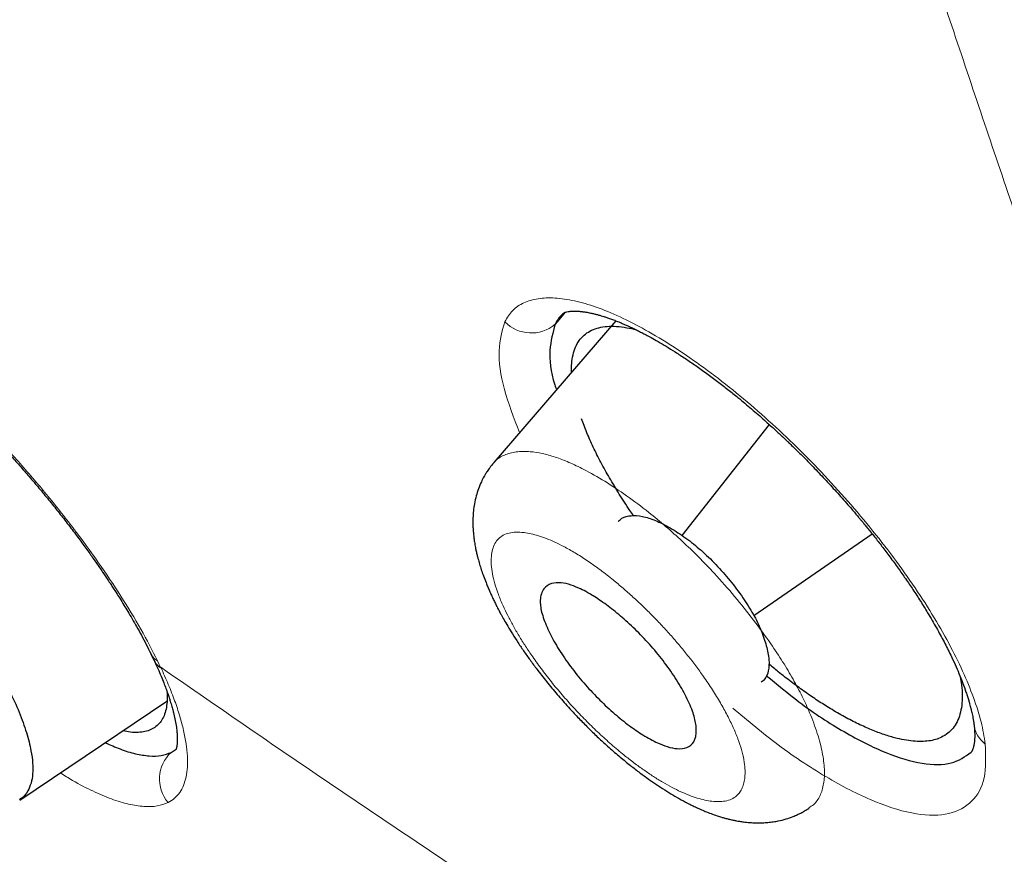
# Model space of a CAD drawing. Header units: millimetres. Extents: x 8 to 428, y 12 to 633.
# Tile 81 of 656: x 366 to 374, y 150 to 157. Entities that reach past the tile are written whole.
import ezdxf

# ---------------------------------------------------------------- set-up
doc = ezdxf.new("R2010")
doc.units = ezdxf.units.MM

msp = doc.modelspace()

# ---------------------------------------------------------------- linework, layer by layer
at = {"color": 7, "linetype": 'Continuous', "lineweight": 30}
for p, q in [((370.5642, 154.6752), (370.4839, 154.5771)), ((370.5567, 154.6636), (370.4839, 154.5771)), ((370.9905, 154.6059), (369.9718, 153.4243)), ((372.2672, 153.7426), (371.539, 152.8167)), ((372.139, 152.1493), (373.1248, 152.8303)), ((367.1166, 151.8301), (367.1415, 151.7769)), ((366.0242, 150.6113), (367.2501, 151.4349)), ((367.2847, 151.0084), (367.3256, 151.0358))]:
    msp.add_line(p, q, dxfattribs=at)
at = {"color": 8, "linetype": 'Continuous', "lineweight": 0}
for p, q in [((367.1723, 151.7717), (367.1973, 151.7172)), ((367.2847, 151.0084), (367.3225, 151.0334))]:
    msp.add_line(p, q, dxfattribs=at)
for centre, radius, start, end in [((370.2856, 154.811), 0.3066, 223.91703, 310.28871), ((374.2055, 151.2667), 0.2336, 187.99391, 233.93245), ((367.4883, 150.7865), 0.3011, 132.53784, 220.66314)]:
    msp.add_arc(centre, radius, start, end, dxfattribs=at)
at = {"color": 7, "linetype": 'Continuous', "lineweight": 30}
for points, knots in [([(417.6766, 128.7948), (417.7806, 129.4811), (417.9876, 130.8469), (417.9966, 133.1271), (417.8554, 135.5008), (417.5761, 137.9598), (417.1567, 140.7382), (416.5718, 143.8502), (415.8134, 147.2951), (414.8705, 151.2028), (413.7487, 155.5681), (412.5272, 160.3679), (411.2402, 165.2199), (409.8014, 170.1842), (408.4069, 174.4418), (407.1285, 177.944), (406.0527, 180.6406), (404.8278, 183.4145), (403.4127, 186.2721), (401.8581, 189.0438), (400.1715, 191.6963), (398.3909, 194.1861), (396.428, 196.609), (394.3524, 198.9161), (392.2226, 201.0994), (389.7096, 203.5054), (386.8115, 206.0842), (383.5396, 208.7827), (380.2767, 211.3065), (377.031, 213.6727), (373.8111, 215.871), (370.6295, 217.9002), (367.4941, 219.78), (364.3962, 221.5689), (361.3096, 223.3457), (358.2319, 225.0507), (355.1791, 226.6265), (352.1771, 228.0234), (349.2495, 229.2215), (346.4081, 230.2219), (343.6678, 230.99), (341.3537, 231.4221), (339.4535, 231.565), (337.932, 231.4903), (336.5582, 231.1733), (335.3954, 230.5551), (334.4969, 229.6107), (333.8146, 228.3247), (333.3637, 226.7673), (333.2488, 225.5146), (333.1942, 224.9183)], [0, 0, 0, 0, 0.019898, 0.0396, 0.059165, 0.078622, 0.098013, 0.123341, 0.148581, 0.173731, 0.20787, 0.241963, 0.276212, 0.310625, 0.34521, 0.362609, 0.380135, 0.397811, 0.415673, 0.433756, 0.448997, 0.464412, 0.479837, 0.495071, 0.510122, 0.52503, 0.54719, 0.569189, 0.591089, 0.61295, 0.634797, 0.656567, 0.678195, 0.699628, 0.72106, 0.742688, 0.76446, 0.786303, 0.808169, 0.830066, 0.852064, 0.874225, 0.889133, 0.904185, 0.919416, 0.934846, 0.950253, 0.965505, 0.983583, 1, 1, 1, 1]), ([(415.4672, 128.7554), (415.5524, 129.304), (415.7228, 130.4002), (415.7717, 132.2072), (415.7093, 134.0952), (415.5413, 136.0586), (415.2909, 138.0772), (414.9112, 140.5354), (414.3594, 143.4585), (413.6071, 146.8606), (412.73, 150.4732), (411.7455, 154.2814), (410.7117, 158.2604), (409.6492, 162.2604), (408.5083, 166.313), (407.2427, 170.4418), (406.0457, 173.9607), (404.9795, 176.8321), (404.1089, 179.0194), (403.1515, 181.244), (402.0894, 183.5081), (400.9022, 185.8099), (399.682, 187.948), (398.4537, 189.9009), (397.2555, 191.6557), (395.9597, 193.3898), (394.4233, 195.2724), (392.6374, 197.2709), (390.6181, 199.3571), (388.4166, 201.4825), (386.0438, 203.6311), (383.509, 205.7868), (380.9644, 207.8325), (378.4202, 209.7779), (375.6719, 211.7809), (372.7287, 213.8002), (369.6036, 215.8028), (366.5074, 217.6657), (363.4341, 219.4428), (360.371, 221.2033), (357.3289, 222.8822), (354.3265, 224.4234), (351.5786, 225.692), (349.0874, 226.7151), (346.8438, 227.5332), (344.6653, 228.2114), (342.5652, 228.7298), (340.677, 229.0435), (339.0084, 229.1529), (337.5617, 229.0677), (336.3756, 228.7839), (335.4444, 228.3266), (334.7406, 227.7452), (334.1711, 227.0114), (333.6788, 226.0508), (333.3016, 224.8355), (333.0648, 223.3559), (332.9739, 221.7573), (333.0016, 220.0693), (333.1257, 218.3131), (333.3929, 215.9028), (333.8777, 212.7951), (334.6419, 208.9558), (335.5382, 205.0443), (336.5191, 201.0914), (337.5317, 197.1245), (338.5097, 193.3649), (339.4975, 189.7791), (340.5098, 186.361), (341.6309, 182.8841), (342.7286, 179.7783), (343.7654, 177.0671), (344.702, 174.7689), (345.7261, 172.4339), (346.8399, 170.0621), (347.6832, 168.4496), (348.1051, 167.6428)], [0, 0, 0, 0, 0.011709, 0.0234, 0.035079, 0.046745, 0.058401, 0.070053, 0.08835, 0.106637, 0.124908, 0.145647, 0.166375, 0.187119, 0.207887, 0.228673, 0.249479, 0.259892, 0.270315, 0.28075, 0.291198, 0.301658, 0.31213, 0.319994, 0.327864, 0.335737, 0.343609, 0.354092, 0.364563, 0.37502, 0.38755, 0.400066, 0.41258, 0.425091, 0.437599, 0.45323, 0.468841, 0.484431, 0.499999, 0.515569, 0.531166, 0.546782, 0.562408, 0.574915, 0.587424, 0.599934, 0.612454, 0.624987, 0.635443, 0.645912, 0.656393, 0.664263, 0.672136, 0.680006, 0.687871, 0.698343, 0.708803, 0.71925, 0.729685, 0.740108, 0.750521, 0.771326, 0.792113, 0.81288, 0.833624, 0.854353, 0.875091, 0.892532, 0.909986, 0.927451, 0.944927, 0.955919, 0.966921, 0.977933, 0.988958, 1, 1, 1, 1]), ([(363.503, 218.8847), (363.5837, 218.8382), (363.7422, 218.7468), (363.9754, 218.6121), (364.1995, 218.4826), (364.4144, 218.3583), (364.6202, 218.2391), (364.8134, 218.1271), (364.9942, 218.022), (365.1631, 217.9238), (365.3238, 217.8302), (365.4764, 217.7413), (365.6209, 217.657), (365.7572, 217.5773), (365.8853, 217.5023), (366.0053, 217.432), (366.1171, 217.3664), (366.2539, 217.286), (366.419, 217.1889), (366.6844, 217.0324), (367.0219, 216.8326), (367.4334, 216.5878), (367.8502, 216.3383), (368.3802, 216.019), (369.0216, 215.6288), (369.7746, 215.1646), (370.5291, 214.6917), (371.258, 214.2271), (371.9612, 213.7717), (372.6385, 213.3265), (373.3169, 212.8739), (373.9965, 212.4139), (374.6771, 211.9463), (375.3588, 211.4712), (376.0414, 210.9884), (376.7135, 210.5064), (377.3751, 210.0256), (378.0259, 209.5465), (378.6771, 209.0607), (379.3288, 208.5683), (379.9807, 208.0692), (380.5588, 207.621), (381.0629, 207.2258), (381.4933, 206.8856), (381.9249, 206.5415), (382.3048, 206.2361), (382.6332, 205.9701), (382.9097, 205.7448), (383.1883, 205.5165), (383.471, 205.2834), (383.7492, 205.0526), (384.024, 204.8232), (384.2948, 204.5956), (384.5722, 204.3612), (384.7968, 204.1701), (384.9649, 204.0264), (385.0719, 203.9347), (385.1724, 203.8485), (385.2654, 203.7683), (385.3511, 203.6944), (385.4294, 203.6267), (385.5003, 203.5653), (385.5574, 203.5157), (385.6021, 203.4769), (385.6358, 203.4476), (385.666, 203.4213), (385.6924, 203.3984), (385.7156, 203.3781), (385.739, 203.3577), (385.7669, 203.3334), (385.8017, 203.303), (385.8439, 203.2662), (385.8926, 203.2235), (385.947, 203.1759), (386.0312, 203.102), (386.1466, 203.0006), (386.295, 202.8696), (386.4533, 202.7293), (386.6049, 202.5945), (386.7482, 202.4665), (386.8817, 202.3469), (387.0203, 202.2222), (387.1625, 202.0938), (387.3042, 201.9654), (387.4415, 201.8405), (387.5758, 201.7179), (387.7066, 201.598), (387.8334, 201.4813), (387.9519, 201.372), (388.062, 201.2701), (388.1587, 201.1803), (388.243, 201.1018), (388.3156, 201.034), (388.3844, 200.9697), (388.4526, 200.9059), (388.5232, 200.8396), (388.6132, 200.755), (388.7243, 200.6502), (388.8584, 200.5234), (389.0009, 200.388), (389.1518, 200.2441), (389.3108, 200.0918), (389.4757, 199.9329), (389.6743, 199.7408), (389.9017, 199.5192), (390.1713, 199.2545), (390.4499, 198.9783), (390.7367, 198.6913), (391.0471, 198.3776), (391.3831, 198.0341), (391.7463, 197.6578), (392.1072, 197.2785), (392.4682, 196.8936), (392.8292, 196.503), (393.1899, 196.1064), (393.5478, 195.7066), (393.9028, 195.3033), (394.2546, 194.8967), (394.6028, 194.4872), (394.946, 194.0752), (395.2839, 193.6615), (395.6165, 193.2461), (395.9439, 192.8288), (396.2663, 192.4098), (396.5609, 192.019), (396.8299, 191.6557), (397.0753, 191.3191), (397.3202, 190.9776), (397.5647, 190.6311), (397.7645, 190.343), (397.9207, 190.1151), (398.0323, 189.9508), (398.1405, 189.7905), (398.2435, 189.6366), (398.3411, 189.4897), (398.4384, 189.3423), (398.5349, 189.1951), (398.6299, 189.0492), (398.7179, 188.9131), (398.7911, 188.7994), (398.8526, 188.7035), (398.9059, 188.6201), (398.9626, 188.5308), (399.0233, 188.4346), (399.0882, 188.3314), (399.1615, 188.214), (399.2437, 188.0815), (399.3351, 187.9329), (399.4316, 187.7747), (399.552, 187.5757), (399.693, 187.3405), (399.8511, 187.0737), (400.0046, 186.8117), (400.1531, 186.5552), (400.2969, 186.304), (400.4442, 186.0439), (400.5947, 185.7749), (400.7486, 185.4961), (400.8985, 185.2213), (401.0654, 184.9113), (401.248, 184.5674), (401.4447, 184.1904), (401.6359, 183.8178), (401.8227, 183.4479), (402.013, 183.0648), (402.2067, 182.6685), (402.4034, 182.2589), (402.5963, 181.8504), (402.7855, 181.443), (402.9712, 181.0366), (403.1539, 180.6303), (403.3346, 180.222), (403.4837, 179.8795), (403.6028, 179.6025), (403.6925, 179.3923), (403.7819, 179.1808), (403.8709, 178.9688), (403.9575, 178.7607), (404.0404, 178.5598), (404.1188, 178.3684), (404.1933, 178.1854), (404.2565, 178.0291), (404.3093, 177.8977), (404.3525, 177.7897), (404.3941, 177.6854), (404.4347, 177.5832), (404.4755, 177.48), (404.5205, 177.3659), (404.5705, 177.2384), (404.6258, 177.0968), (404.6838, 176.9475), (404.7412, 176.799), (404.7977, 176.6519), (404.853, 176.5071), (404.9091, 176.3596), (404.9645, 176.2133), (405.0177, 176.0719), (405.0713, 175.9288), (405.125, 175.7848), (405.1784, 175.6406), (405.2286, 175.5046), (405.2741, 175.3808), (405.3155, 175.2679), (405.3542, 175.1617), (405.3937, 175.0532), (405.435, 174.9392), (405.4782, 174.8193), (405.5234, 174.6937), (405.5704, 174.5623), (405.622, 174.4175), (405.6784, 174.2584), (405.7393, 174.086), (405.801, 173.9104), (405.8624, 173.7348), (405.9421, 173.5058), (406.0392, 173.2248), (406.1487, 172.9053), (406.2517, 172.6021), (406.3495, 172.3122), (406.4469, 172.0209), (406.528, 171.7765), (406.593, 171.5795), (406.6419, 171.4305), (406.6909, 171.2808), (406.74, 171.1304), (406.7891, 170.9792), (406.8378, 170.8283), (406.8855, 170.6805), (406.9317, 170.5363), (406.9761, 170.3976), (407.0184, 170.2646), (407.0581, 170.1396), (407.0952, 170.0225), (407.1296, 169.9135), (407.1601, 169.8165), (407.188, 169.7278), (407.2146, 169.643), (407.2426, 169.5533), (407.2724, 169.4579), (407.3074, 169.3453), (407.3481, 169.2143), (407.3947, 169.0634), (407.4422, 168.9091), (407.4902, 168.7527), (407.5375, 168.5978), (407.5848, 168.4423), (407.6315, 168.2885), (407.6774, 168.1365), (407.7393, 167.9306), (407.8164, 167.6731), (407.9076, 167.3663), (407.996, 167.0667), (408.0825, 166.7716), (408.2356, 166.2455), (408.4529, 165.4886), (408.73, 164.5034), (409.0009, 163.5219), (409.2665, 162.5435), (409.5274, 161.568), (409.8271, 160.4327), (410.1642, 159.1386), (410.5386, 157.6861), (410.9106, 156.2357), (411.2685, 154.8443), (411.6103, 153.5129), (411.8544, 152.5548), (412.0175, 151.9098), (412.1017, 151.5756), (412.186, 151.2394), (412.2705, 150.9012), (412.3553, 150.5599), (412.4329, 150.2461), (412.5035, 149.9589), (412.5673, 149.6983), (412.6202, 149.4808), (412.6623, 149.3075), (412.6932, 149.1797), (412.7241, 149.0515), (412.7545, 148.9251), (412.7861, 148.7936), (412.8181, 148.6599), (412.8502, 148.5254), (412.8798, 148.4006), (412.9022, 148.3063), (412.9179, 148.24), (412.9274, 148.1999), (412.936, 148.1635), (412.9433, 148.1324), (412.9494, 148.1067), (412.9542, 148.0863), (412.9584, 148.0682), (412.9635, 148.0469), (412.9702, 148.0182), (412.979, 147.9809), (412.9894, 147.9364), (413.0016, 147.8847), (413.0154, 147.8257), (413.0309, 147.7594), (413.048, 147.6861), (413.0797, 147.5499), (413.125, 147.3546), (413.1862, 147.0887), (413.2493, 146.8125), (413.3141, 146.5265), (413.3843, 146.2135), (413.4598, 145.8735), (413.5402, 145.5065), (413.6181, 145.1458), (413.6938, 144.7906), (413.7911, 144.3268), (413.9087, 143.7538), (414.0218, 143.1838), (414.1099, 142.7271), (414.1751, 142.3825), (414.2388, 142.0385), (414.3012, 141.6936), (414.3582, 141.3714), (414.4102, 141.0706), (414.4574, 140.7918), (414.5041, 140.5099), (414.5503, 140.2238), (414.5915, 139.9623), (414.6279, 139.7258), (414.6596, 139.5151), (414.6911, 139.3015), (414.718, 139.1147), (414.7402, 138.9578), (414.7574, 138.8339), (414.7735, 138.7172), (414.7883, 138.6075), (414.8021, 138.5049), (414.8147, 138.4093), (414.8263, 138.3207), (414.8369, 138.2385), (414.8471, 138.1593), (414.8584, 138.0703), (414.8712, 137.9672), (414.8858, 137.8487), (414.9013, 137.7211), (414.9174, 137.5844), (414.9343, 137.4385), (414.9517, 137.285), (414.9692, 137.1257), (414.9866, 136.9627), (415.0069, 136.7658), (415.0298, 136.5347), (415.0545, 136.269), (415.074, 136.0456), (415.0888, 135.8652), (415.0995, 135.7299), (415.1095, 135.5974), (415.1188, 135.4696), (415.1272, 135.3472), (415.1357, 135.2187), (415.1441, 135.0854), (415.1506, 134.9742), (415.155, 134.8952), (415.1577, 134.8472), (415.16, 134.804), (415.1618, 134.769), (415.1632, 134.7415), (415.1643, 134.7208), (415.1651, 134.7032), (415.166, 134.686), (415.167, 134.6662), (415.1681, 134.6421), (415.1695, 134.6139), (415.1712, 134.5782), (415.1732, 134.534), (415.1756, 134.4811), (415.178, 134.4235), (415.1805, 134.3631), (415.1839, 134.275), (415.1881, 134.1581), (415.1927, 134.0108), (415.1968, 133.858), (415.2, 133.711), (415.2023, 133.5702), (415.204, 133.437), (415.205, 133.3043), (415.2054, 133.1759), (415.2052, 133.0553), (415.2045, 132.943), (415.2034, 132.8386), (415.202, 132.7414), (415.2005, 132.6587), (415.199, 132.5894), (415.1976, 132.5322), (415.1962, 132.4777), (415.1946, 132.423), (415.1926, 132.3586), (415.1899, 132.2817), (415.1865, 132.1911), (415.1822, 132.0926), (415.1771, 131.9863), (415.1711, 131.8723), (415.1649, 131.7687), (415.1591, 131.6779), (415.154, 131.6041), (415.1489, 131.5337), (415.1439, 131.4683), (415.1391, 131.408), (415.1345, 131.3529), (415.1302, 131.3033), (415.1263, 131.2592), (415.1228, 131.2208), (415.1197, 131.1879), (415.117, 131.1598), (415.1144, 131.1336), (415.1118, 131.1065), (415.1087, 131.0765), (415.1053, 131.0426), (415.1013, 131.0044), (415.0966, 130.961), (415.0913, 130.9125), (415.0852, 130.8588), (415.0783, 130.8), (415.0705, 130.7361), (415.0618, 130.6674), (415.0524, 130.5952), (415.0424, 130.5221), (415.0291, 130.4284), (415.0125, 130.3171), (414.993, 130.1944), (414.9742, 130.0833), (414.9564, 129.9829), (414.939, 129.8888), (414.9219, 129.8006), (414.9054, 129.7184), (414.8895, 129.6419), (414.8743, 129.5711), (414.8627, 129.5186), (414.8546, 129.4828), (414.8498, 129.4616), (414.8446, 129.4392), (414.8387, 129.4136), (414.8315, 129.3832), (414.8231, 129.3477), (414.8133, 129.3073), (414.8021, 129.2619), (414.794, 129.23), (414.7898, 129.2131)], [0, 0, 0, 0, 0.002478, 0.004863, 0.007153, 0.009349, 0.011451, 0.013459, 0.015266, 0.01699, 0.01863, 0.020186, 0.021659, 0.023048, 0.024354, 0.025576, 0.026715, 0.027771, 0.029757, 0.031759, 0.035874, 0.040057, 0.044305, 0.04857, 0.056184, 0.063798, 0.071411, 0.079023, 0.08582, 0.092618, 0.099414, 0.106211, 0.113008, 0.119804, 0.126601, 0.133397, 0.139856, 0.146315, 0.152774, 0.159233, 0.165692, 0.17215, 0.176411, 0.180671, 0.184937, 0.189238, 0.191963, 0.194704, 0.197462, 0.200251, 0.20312, 0.205746, 0.208438, 0.211196, 0.214019, 0.215143, 0.216217, 0.217217, 0.218144, 0.218998, 0.219779, 0.220486, 0.22112, 0.221488, 0.221825, 0.222129, 0.222392, 0.222613, 0.222826, 0.223092, 0.223448, 0.223869, 0.224356, 0.224908, 0.225497, 0.226882, 0.228367, 0.229951, 0.231635, 0.232921, 0.23426, 0.235651, 0.237094, 0.238543, 0.239924, 0.241236, 0.242599, 0.243878, 0.245073, 0.246185, 0.247213, 0.248006, 0.248741, 0.249419, 0.250096, 0.250813, 0.251568, 0.252833, 0.254194, 0.255651, 0.257179, 0.258799, 0.260509, 0.262227, 0.264885, 0.267492, 0.270527, 0.273489, 0.276377, 0.28018, 0.28398, 0.28778, 0.29158, 0.295458, 0.299338, 0.30322, 0.307106, 0.310997, 0.314893, 0.318782, 0.322656, 0.326526, 0.330392, 0.334256, 0.33812, 0.341159, 0.344231, 0.347341, 0.350491, 0.353681, 0.355184, 0.35669, 0.358147, 0.359539, 0.360865, 0.362128, 0.363532, 0.364846, 0.36607, 0.367203, 0.367911, 0.368649, 0.369452, 0.370319, 0.37125, 0.372246, 0.373502, 0.374849, 0.376284, 0.377807, 0.380273, 0.382708, 0.385093, 0.38743, 0.389717, 0.391957, 0.394535, 0.397068, 0.399576, 0.402059, 0.405565, 0.409022, 0.412436, 0.415844, 0.419252, 0.423056, 0.426861, 0.430668, 0.434475, 0.438284, 0.442093, 0.445932, 0.449832, 0.451811, 0.453807, 0.455817, 0.457843, 0.459862, 0.46177, 0.463601, 0.465353, 0.467027, 0.468099, 0.469137, 0.47014, 0.471108, 0.472086, 0.47312, 0.474409, 0.475775, 0.477218, 0.478737, 0.480087, 0.481491, 0.482947, 0.484379, 0.485755, 0.487076, 0.488563, 0.489972, 0.491305, 0.492562, 0.493619, 0.494636, 0.495701, 0.496822, 0.497999, 0.499232, 0.500521, 0.501866, 0.503494, 0.505199, 0.506936, 0.508661, 0.510372, 0.513697, 0.51697, 0.519851, 0.522716, 0.525615, 0.528547, 0.530027, 0.531515, 0.533012, 0.534517, 0.536031, 0.537554, 0.539053, 0.54048, 0.541897, 0.543234, 0.544492, 0.54567, 0.546769, 0.547788, 0.548603, 0.54945, 0.550355, 0.551319, 0.552341, 0.553767, 0.555293, 0.556919, 0.558455, 0.560048, 0.561628, 0.56319, 0.564734, 0.566261, 0.569472, 0.5726, 0.575646, 0.578649, 0.581652, 0.591807, 0.601962, 0.612117, 0.622273, 0.632427, 0.642582, 0.657814, 0.673047, 0.688281, 0.703514, 0.716918, 0.730322, 0.733834, 0.737367, 0.740925, 0.744508, 0.748117, 0.751783, 0.754501, 0.757272, 0.760097, 0.761447, 0.76281, 0.764184, 0.765551, 0.766856, 0.768395, 0.769832, 0.771168, 0.772401, 0.772857, 0.773297, 0.77369, 0.774024, 0.774298, 0.774514, 0.77468, 0.774879, 0.775201, 0.7756, 0.776077, 0.776632, 0.777265, 0.777975, 0.778763, 0.779625, 0.782363, 0.785056, 0.788204, 0.791288, 0.794308, 0.798347, 0.802327, 0.806249, 0.810112, 0.813935, 0.821442, 0.828949, 0.83277, 0.836591, 0.840413, 0.844244, 0.848133, 0.851232, 0.854369, 0.857545, 0.860775, 0.864084, 0.866449, 0.868853, 0.871296, 0.873775, 0.87528, 0.876705, 0.87805, 0.879315, 0.8805, 0.881606, 0.882632, 0.883579, 0.884465, 0.885389, 0.886679, 0.888061, 0.889533, 0.891145, 0.892854, 0.894659, 0.896552, 0.898477, 0.900426, 0.903536, 0.906702, 0.909926, 0.911559, 0.913206, 0.914815, 0.916362, 0.917847, 0.919269, 0.921052, 0.922725, 0.923353, 0.923957, 0.924491, 0.924943, 0.925251, 0.925506, 0.925707, 0.9259, 0.926144, 0.92644, 0.926788, 0.927189, 0.927766, 0.928425, 0.929155, 0.929906, 0.930672, 0.932437, 0.934278, 0.936195, 0.938187, 0.939835, 0.941532, 0.943256, 0.944902, 0.946456, 0.947892, 0.949239, 0.950498, 0.951667, 0.95246, 0.953206, 0.953905, 0.954599, 0.955355, 0.956441, 0.957637, 0.958941, 0.960355, 0.961878, 0.96351, 0.964523, 0.965546, 0.966501, 0.967385, 0.968212, 0.968965, 0.969644, 0.970249, 0.970779, 0.971229, 0.971606, 0.971942, 0.972313, 0.972731, 0.973192, 0.973722, 0.974326, 0.975004, 0.975756, 0.976582, 0.977481, 0.978453, 0.979498, 0.980551, 0.981578, 0.983517, 0.985355, 0.98691, 0.988383, 0.989774, 0.991084, 0.992313, 0.993462, 0.994532, 0.995522, 0.995851, 0.996171, 0.996489, 0.996877, 0.997347, 0.99789, 0.998513, 0.999216, 1, 1, 1, 1]), ([(364.0885, 154.8378), (364.0913, 154.8379), (364.0963, 154.8382), (364.1042, 154.838), (364.1109, 154.8377), (364.1168, 154.8373), (364.1228, 154.8368), (364.1297, 154.836), (364.1392, 154.8348), (364.1506, 154.833), (364.1628, 154.8307), (364.1736, 154.8284), (364.1861, 154.8256), (364.2021, 154.8216), (364.2236, 154.8156), (364.2493, 154.8076), (364.2797, 154.7971), (364.3116, 154.785), (364.3415, 154.7727), (364.3688, 154.7609), (364.3955, 154.7488), (364.4274, 154.7337), (364.4658, 154.7146), (364.5126, 154.6899), (364.5631, 154.6619), (364.6172, 154.6302), (364.6745, 154.5951), (364.7373, 154.5548), (364.803, 154.5107), (364.8682, 154.465), (364.93, 154.4202), (364.9875, 154.377), (365.0388, 154.3375), (365.083, 154.3027), (365.1191, 154.2737), (365.1486, 154.2497), (365.1745, 154.2283), (365.2044, 154.2034), (365.2428, 154.1709), (365.2914, 154.1291), (365.3507, 154.077), (365.4199, 154.0146), (365.4974, 153.9427), (365.5784, 153.8653), (365.6621, 153.7827), (365.7484, 153.6951), (365.8325, 153.6071), (365.914, 153.5193), (365.9928, 153.4323), (366.0726, 153.3417), (366.1533, 153.2476), (366.2343, 153.1507), (366.3133, 153.0534), (366.392, 152.9538), (366.4677, 152.855), (366.5399, 152.7582), (366.6044, 152.6691), (366.6617, 152.5877), (366.7122, 152.5143), (366.7512, 152.4562), (366.7806, 152.4116), (366.8036, 152.3762), (366.8288, 152.337), (366.8586, 152.2898), (366.8911, 152.2372), (366.9255, 152.1803), (366.9609, 152.1202), (366.9986, 152.0543), (367.0379, 151.9828), (367.0785, 151.9061), (367.1041, 151.8544), (367.1174, 151.8275)], [0, 0, 0, 0, 0.0111669, 0.0201902, 0.0270622, 0.031839, 0.0364391, 0.0417698, 0.0478336, 0.0568753, 0.0647305, 0.0711639, 0.0762983, 0.0857926, 0.0965237, 0.1085905, 0.1221903, 0.136876, 0.148692, 0.1582553, 0.1681836, 0.1785827, 0.1929147, 0.20864, 0.2262434, 0.2427324, 0.2605916, 0.2798236, 0.3000436, 0.3191212, 0.3367273, 0.3528579, 0.3675095, 0.3792723, 0.3891138, 0.3969313, 0.4031272, 0.410088, 0.4209541, 0.4338083, 0.4486556, 0.4678568, 0.4882439, 0.5094101, 0.5312995, 0.5539133, 0.5772606, 0.5978632, 0.6190153, 0.6407206, 0.6629821, 0.6858018, 0.7088659, 0.7308089, 0.7547889, 0.7770212, 0.7975031, 0.8162324, 0.8332076, 0.8484277, 0.8567171, 0.8643975, 0.8732599, 0.8844269, 0.8978986, 0.9108866, 0.9254781, 0.9416765, 0.9594882, 0.9789239, 1, 1, 1, 1]), ([(370.5683, 154.6775), (370.5583, 154.671), (370.5214, 154.647), (370.4997, 154.6066), (370.4839, 154.5771)], [0, 0, 0, 0, 0.269469, 1, 1, 1, 1]), ([(370.5659, 154.6758), (370.5685, 154.6767), (370.5746, 154.6789), (370.5878, 154.682), (370.6031, 154.6844), (370.6168, 154.6858), (370.6309, 154.6866), (370.6446, 154.6868), (370.658, 154.6867), (370.6716, 154.6861), (370.6902, 154.6848), (370.7157, 154.6822), (370.7502, 154.677), (370.7844, 154.6702), (370.8161, 154.6627), (370.8419, 154.6559), (370.866, 154.6491), (370.8894, 154.6419), (370.9152, 154.6336), (370.9454, 154.6231), (370.9785, 154.6108), (371.0113, 154.5978), (371.041, 154.5854), (371.0708, 154.5725), (371.102, 154.5584), (371.136, 154.5424), (371.1702, 154.5257), (371.2052, 154.5079), (371.2428, 154.4882), (371.2882, 154.4636), (371.3437, 154.4323), (371.4104, 154.3928), (371.4863, 154.3457), (371.5688, 154.2921), (371.6566, 154.2322), (371.7458, 154.1686), (371.8354, 154.1019), (371.9223, 154.0347), (371.9985, 153.9735), (372.0643, 153.9192), (372.1203, 153.8719), (372.1743, 153.8252), (372.2262, 153.7796), (372.2738, 153.7367), (372.3152, 153.6989), (372.3477, 153.6688), (372.3716, 153.6464), (372.3891, 153.6299), (372.4062, 153.6137), (372.4275, 153.5934), (372.4564, 153.5656), (372.4924, 153.5304), (372.5336, 153.4898), (372.5777, 153.4455), (372.6231, 153.3991), (372.6696, 153.3508), (372.7171, 153.3007), (372.7652, 153.249), (372.8139, 153.1957), (372.8629, 153.1411), (372.9099, 153.0877), (372.9503, 153.041), (372.9825, 153.0033), (373.0069, 152.9743), (373.0262, 152.9513), (373.0405, 152.934), (373.0519, 152.9202), (373.0658, 152.9033), (373.0859, 152.8787), (373.1134, 152.8447), (373.1547, 152.7929), (373.2089, 152.7234), (373.275, 152.6359), (373.3405, 152.5461), (373.4046, 152.4548), (373.4666, 152.3631), (373.5284, 152.2678), (373.5942, 152.1614), (373.6605, 152.0477), (373.7244, 151.9299), (373.7755, 151.828), (373.8163, 151.7405), (373.8493, 151.6642), (373.8799, 151.5876), (373.9029, 151.5238), (373.919, 151.4747), (373.9289, 151.4423), (373.9367, 151.4153), (373.9418, 151.3962), (373.9453, 151.3828), (373.9481, 151.3717), (373.9516, 151.3576), (373.9558, 151.3396), (373.9604, 151.3179), (373.9653, 151.2928), (373.9702, 151.2645), (373.9727, 151.2453), (373.974, 151.2351)], [0, 0, 0, 0, 0.012036, 0.029235, 0.038682, 0.048441, 0.057262, 0.064805, 0.071553, 0.077966, 0.084533, 0.096945, 0.110135, 0.124405, 0.133386, 0.141999, 0.149471, 0.155799, 0.162946, 0.171775, 0.181903, 0.190992, 0.1987, 0.205449, 0.213929, 0.222321, 0.230627, 0.238845, 0.247389, 0.257143, 0.270236, 0.285061, 0.301624, 0.319931, 0.338093, 0.35722, 0.375734, 0.393512, 0.410549, 0.422265, 0.433602, 0.444559, 0.45513, 0.465123, 0.473586, 0.480382, 0.484978, 0.488291, 0.491105, 0.495451, 0.501434, 0.5089, 0.517766, 0.527014, 0.536482, 0.54637, 0.556488, 0.566835, 0.577413, 0.588222, 0.599136, 0.608772, 0.615521, 0.621121, 0.625574, 0.628877, 0.63112, 0.633567, 0.638673, 0.645318, 0.653216, 0.668524, 0.685289, 0.703517, 0.720216, 0.737971, 0.756732, 0.775919, 0.800912, 0.825235, 0.848894, 0.866206, 0.883295, 0.901339, 0.920594, 0.930256, 0.9387, 0.945874, 0.95178, 0.954258, 0.957099, 0.961171, 0.966478, 0.973017, 0.980785, 0.98978, 1, 1, 1, 1]), ([(370.4839, 154.5771), (370.4651, 154.5088), (370.4277, 154.3727), (370.444, 154.1745), (370.4901, 154.0451), (370.495, 154.0312)], [0, 0, 0, 0, 0.4726507, 0.9431549, 1, 1, 1, 1]), ([(370.6208, 154.1771), (370.6204, 154.1851), (370.6187, 154.2173), (370.6233, 154.2725), (370.6356, 154.3407), (370.6591, 154.4032), (370.6919, 154.4554), (370.7344, 154.4974), (370.7864, 154.529), (370.8474, 154.5503), (370.9169, 154.5611), (370.9949, 154.5609), (371.0752, 154.5516), (371.1326, 154.5376), (371.1586, 154.5312)], [0, 0, 0, 0, 0.025454, 0.101633, 0.194728, 0.286461, 0.377393, 0.468095, 0.559144, 0.650646, 0.741597, 0.832557, 0.924085, 1, 1, 1, 1]), ([(371.1378, 152.9804), (371.1274, 152.9953), (371.085, 153.0562), (371.0176, 153.162), (370.9364, 153.2963), (370.864, 153.427), (370.8007, 153.553), (370.7458, 153.6747), (370.7171, 153.7514), (370.7027, 153.7898)], [0, 0, 0, 0, 0.051846, 0.211046, 0.37094, 0.528806, 0.685608, 0.84234, 1, 1, 1, 1]), ([(363.4729, 153.5546), (363.4801, 153.5644), (363.5042, 153.5972), (363.5675, 153.6272), (363.6526, 153.643), (363.7444, 153.6373), (363.8368, 153.6172), (363.9388, 153.5818), (364.0616, 153.5265), (364.207, 153.4462), (364.3754, 153.3362), (364.5362, 153.2163), (364.6852, 153.0934), (364.8202, 152.9727), (364.9547, 152.8431), (365.1023, 152.691), (365.2603, 152.5153), (365.4244, 152.3168), (365.5646, 152.1315), (365.6817, 151.963), (365.7777, 151.8128), (365.8633, 151.6657), (365.9463, 151.5071), (366.0215, 151.3406), (366.0823, 151.1719), (366.1177, 151.0317), (366.133, 150.9179), (366.1332, 150.8274), (366.1196, 150.7497), (366.0884, 150.6798), (366.0561, 150.634), (366.0254, 150.6191), (366.0206, 150.6168)], [0, 0, 0, 0, 0.017486, 0.058076, 0.098574, 0.12882, 0.158938, 0.189139, 0.21947, 0.260067, 0.300774, 0.341505, 0.372046, 0.402576, 0.43311, 0.46367, 0.504448, 0.545241, 0.585999, 0.616538, 0.647051, 0.677548, 0.708056, 0.74875, 0.789459, 0.830144, 0.86064, 0.891119, 0.921578, 0.952036, 0.99263, 1, 1, 1, 1]), ([(369.9693, 153.4189), (369.9591, 153.4066), (369.9408, 153.3845), (369.9185, 153.3524), (369.9024, 153.3268), (369.8902, 153.3054), (369.8795, 153.2854), (369.8633, 153.2525), (369.844, 153.2057), (369.8248, 153.1444), (369.8111, 153.0828), (369.8026, 153.0221), (369.7985, 152.9626), (369.7982, 152.9113), (369.8002, 152.867), (369.803, 152.8307), (369.8069, 152.7957), (369.8113, 152.7651), (369.8156, 152.7392), (369.8203, 152.7137), (369.8262, 152.6852), (369.8332, 152.6547), (369.8424, 152.6185), (369.8538, 152.5779), (369.8689, 152.5299), (369.8866, 152.4785), (369.9047, 152.4311), (369.9218, 152.389), (369.9368, 152.3541), (369.9528, 152.3185), (369.9693, 152.2832), (369.9851, 152.2508), (369.9986, 152.2241), (370.0089, 152.2041), (370.0204, 152.1823), (370.0361, 152.153), (370.0599, 152.1104), (370.0909, 152.057), (370.1298, 151.9932), (370.1757, 151.9217), (370.227, 151.8459), (370.282, 151.7685), (370.3471, 151.6812), (370.4234, 151.584), (370.5123, 151.4776), (370.5986, 151.3802), (370.6808, 151.2922), (370.7571, 151.2144), (370.8335, 151.1401), (370.9155, 151.0643), (371.0009, 150.9893), (371.0883, 150.917), (371.1689, 150.854), (371.2427, 150.7994), (371.3122, 150.7507), (371.3797, 150.7058), (371.4479, 150.6632), (371.5173, 150.6226), (371.5762, 150.5908), (371.6245, 150.5664), (371.6627, 150.5481), (371.7034, 150.5298), (371.7477, 150.5112), (371.7957, 150.4928), (371.8391, 150.4779), (371.8762, 150.4665), (371.9067, 150.458), (371.9369, 150.4503), (371.9663, 150.4436), (371.994, 150.4381), (372.0222, 150.4332), (372.0594, 150.4277), (372.1056, 150.4229), (372.1579, 150.4204), (372.2086, 150.4208), (372.2559, 150.4239), (372.3004, 150.4293), (372.3507, 150.4382), (372.4062, 150.4521), (372.4532, 150.4683), (372.4847, 150.4812), (372.5057, 150.4905), (372.5321, 150.5033), (372.5653, 150.5212), (372.5885, 150.5363), (372.6013, 150.5446)], [0, 0, 0, 0, 0.010682, 0.019357, 0.025997, 0.03083, 0.035778, 0.041263, 0.055537, 0.069975, 0.085475, 0.099754, 0.11371, 0.128822, 0.137329, 0.146525, 0.155757, 0.163269, 0.16902, 0.174974, 0.182421, 0.190508, 0.197804, 0.209384, 0.220943, 0.233599, 0.247673, 0.256027, 0.26453, 0.273184, 0.281989, 0.290091, 0.29647, 0.301133, 0.304356, 0.312079, 0.322344, 0.335145, 0.350458, 0.367923, 0.385857, 0.404046, 0.422494, 0.4475, 0.472988, 0.498974, 0.518808, 0.538953, 0.558837, 0.577748, 0.601389, 0.623257, 0.643365, 0.661719, 0.678628, 0.695456, 0.712382, 0.729829, 0.747685, 0.756912, 0.766346, 0.776517, 0.787574, 0.799849, 0.812672, 0.820447, 0.827877, 0.835564, 0.843174, 0.849931, 0.856286, 0.864199, 0.877278, 0.890465, 0.90275, 0.91421, 0.924896, 0.934978, 0.950738, 0.965248, 0.969552, 0.974329, 0.980976, 0.989541, 1, 1, 1, 1]), ([(371.0097, 152.9334), (371.0195, 152.9428), (371.0471, 152.9694), (371.1142, 152.9855), (371.2079, 152.9807), (371.3188, 152.9453), (371.442, 152.8828), (371.571, 152.7993), (371.7001, 152.6958), (371.8252, 152.5747), (371.9429, 152.4403), (372.0493, 152.2998), (372.137, 152.1596), (372.2046, 152.0227), (372.2303, 151.9398), (372.2434, 151.8975)], [0, 0, 0, 0, 0.044897, 0.126317, 0.204368, 0.282292, 0.363346, 0.444721, 0.522767, 0.600707, 0.681778, 0.762959, 0.840904, 0.918841, 1, 1, 1, 1]), ([(370.3898, 152.1173), (370.3831, 152.1379), (370.37, 152.1783), (370.3609, 152.231), (370.3579, 152.3039), (370.3813, 152.3756), (370.4465, 152.4196), (370.5273, 152.426), (370.6104, 152.4078), (370.6865, 152.3771), (370.7488, 152.3441), (370.8027, 152.3117), (370.8546, 152.2783), (370.9109, 152.2385), (370.969, 152.1941), (371.0491, 152.1283), (371.1514, 152.0352), (371.2723, 151.9095), (371.3864, 151.7722), (371.4879, 151.6287), (371.5722, 151.4852), (371.622, 151.3737), (371.6465, 151.2947), (371.6572, 151.2426), (371.6634, 151.1692), (371.6468, 151.0934), (371.5881, 151.0437), (371.5088, 151.0346), (371.4242, 151.052), (371.3288, 151.0892), (371.2406, 151.138), (371.1589, 151.1909), (371.1002, 151.2328), (371.04, 151.2794), (370.9582, 151.3477), (370.8545, 151.4436), (370.7339, 151.5712), (370.6217, 151.7086), (370.5236, 151.8497), (370.4413, 151.9905), (370.4071, 152.0747), (370.3898, 152.1173)], [0, 0, 0, 0, 0.0174759, 0.034224, 0.0504585, 0.0953132, 0.1347, 0.1686068, 0.196818, 0.2196994, 0.2370038, 0.2487266, 0.2623856, 0.2764173, 0.2906401, 0.3050783, 0.3348651, 0.3654847, 0.3973252, 0.4301341, 0.463973, 0.4989671, 0.5156039, 0.531762, 0.5474801, 0.5909824, 0.6295271, 0.6633614, 0.69218, 0.7162106, 0.7493278, 0.7637873, 0.7783236, 0.7930138, 0.8079854, 0.8382249, 0.8692487, 0.9007492, 0.9331395, 0.9661296, 1, 1, 1, 1]), ([(372.2434, 151.8975), (372.2524, 151.8575), (372.27, 151.779), (372.2635, 151.6853), (372.2404, 151.6226), (372.2111, 151.6013), (372.201, 151.5939)], [0, 0, 0, 0, 0.29187, 0.572137, 0.852496, 1, 1, 1, 1]), ([(367.1421, 151.7765), (367.1529, 151.7531), (367.1736, 151.7081), (367.2002, 151.646), (367.2223, 151.5911), (367.2406, 151.5431), (367.2554, 151.5015), (367.2673, 151.4665), (367.2766, 151.4374), (367.2839, 151.4132), (367.2902, 151.3917), (367.2958, 151.3716), (367.3017, 151.3491), (367.3078, 151.3244), (367.3139, 151.2977), (367.3194, 151.2713), (367.3242, 151.2448), (367.3282, 151.2194), (367.3311, 151.1968), (367.3331, 151.1776), (367.3344, 151.1625), (367.3352, 151.1493), (367.3357, 151.137), (367.336, 151.1251), (367.336, 151.115), (367.3358, 151.1068), (367.3356, 151.0992), (367.3352, 151.0912), (367.3345, 151.0825), (367.3336, 151.0734), (367.3325, 151.0652), (367.3313, 151.0585), (367.3303, 151.0533), (367.3293, 151.0487), (367.3283, 151.0445), (367.327, 151.04), (367.3257, 151.036), (367.3245, 151.0329), (367.3237, 151.0313), (367.3237, 151.0312), (367.3236, 151.0311)], [0, 0, 0, 0, 0.056934, 0.108967, 0.156159, 0.198554, 0.236187, 0.269087, 0.29579, 0.318318, 0.338205, 0.358171, 0.378268, 0.407041, 0.436117, 0.466392, 0.498216, 0.531515, 0.562157, 0.587691, 0.61141, 0.628774, 0.649414, 0.670903, 0.688854, 0.703189, 0.717057, 0.734007, 0.754024, 0.776041, 0.799195, 0.818452, 0.834852, 0.85185, 0.869879, 0.889434, 0.920799, 0.949946, 0.976435, 1, 1, 1, 1]), ([(367.1434, 151.7776), (367.1439, 151.7749), (367.149, 151.7484), (367.1744, 151.732), (367.1973, 151.7172)], [0, 0, 0, 0, 0.100112, 1, 1, 1, 1]), ([(373.8586, 151.6399), (373.8628, 151.6163), (373.8728, 151.5602), (373.8768, 151.4801), (373.8726, 151.3987), (373.8584, 151.326), (373.8346, 151.2627), (373.801, 151.2095), (373.7578, 151.1664), (373.7082, 151.1353), (373.6542, 151.1145), (373.5976, 151.1025), (373.5352, 151.0979), (373.4668, 151.1008), (373.3926, 151.1113), (373.3083, 151.1302), (373.2135, 151.1591), (373.1075, 151.1999), (372.9962, 151.2508), (372.8804, 151.3113), (372.7678, 151.3773), (372.6593, 151.4469), (372.5553, 151.5186), (372.4496, 151.5964), (372.3518, 151.6721), (372.2896, 151.7238), (372.2629, 151.746)], [0, 0, 0, 0, 0.0332933, 0.0793855, 0.1260279, 0.1727785, 0.2189204, 0.2647317, 0.3104962, 0.3564989, 0.3947596, 0.4328581, 0.4709642, 0.5092478, 0.5478773, 0.5870172, 0.6330865, 0.6790664, 0.7254141, 0.77158, 0.8174142, 0.8554873, 0.8938311, 0.9326232, 0.971122, 1, 1, 1, 1]), ([(372.2434, 151.65), (372.334, 151.5743), (372.5549, 151.3897), (372.8958, 151.17), (373.2467, 150.9925), (373.551, 150.9037), (373.7973, 150.9016), (373.8995, 150.9741), (373.9503, 151.0101)], [0, 0, 0, 0, 0.1224023, 0.2982719, 0.4740571, 0.6502051, 0.8262901, 1, 1, 1, 1]), ([(367.2498, 151.517), (367.2507, 151.5056), (367.2537, 151.4684), (367.2504, 151.4134), (367.24, 151.3526), (367.221, 151.3007), (367.1942, 151.2573), (367.1595, 151.2227), (367.1173, 151.1969), (367.0679, 151.1803), (367.0111, 151.1732), (366.9493, 151.1746), (366.9033, 151.183), (366.8812, 151.187)], [0, 0, 0, 0, 0.043123, 0.140457, 0.236872, 0.332877, 0.428991, 0.525729, 0.622027, 0.717859, 0.81376, 0.910265, 1, 1, 1, 1]), ([(373.974, 151.2351), (373.975, 151.227), (373.9767, 151.2119), (373.9782, 151.1922), (373.979, 151.1763), (373.9794, 151.1641), (373.9796, 151.1551), (373.9796, 151.1476), (373.9796, 151.1397), (373.9793, 151.13), (373.9788, 151.1191), (373.978, 151.1077), (373.977, 151.0976), (373.9759, 151.0887), (373.9747, 151.0805), (373.9733, 151.072), (373.9715, 151.0635), (373.9694, 151.0545), (373.9671, 151.0462), (373.9646, 151.0386), (373.9622, 151.0323), (373.9598, 151.0265), (373.9576, 151.022), (373.9556, 151.0183), (373.9539, 151.0155), (373.9524, 151.0131), (373.9509, 151.0109), (373.9494, 151.0088), (373.9474, 151.0064), (373.9456, 151.0046), (373.9446, 151.0037)], [0, 0, 0, 0, 0.051368, 0.095148, 0.131403, 0.160186, 0.181534, 0.196522, 0.217302, 0.243885, 0.276241, 0.310356, 0.34423, 0.370894, 0.398796, 0.432166, 0.469044, 0.503484, 0.55065, 0.59243, 0.630864, 0.672425, 0.721168, 0.753319, 0.786774, 0.817861, 0.848036, 0.887535, 0.938217, 1, 1, 1, 1]), ([(366.7357, 151.0893), (366.7775, 151.0707), (366.8671, 151.0306), (366.9898, 150.9943), (367.1048, 150.976), (367.2056, 150.9782), (367.2584, 150.9983), (367.2847, 151.0084)], [0, 0, 0, 0, 0.179004, 0.384237, 0.589601, 0.794884, 1, 1, 1, 1])]:
    msp.add_open_spline(points, degree=3, knots=knots, dxfattribs=at)
at = {"color": 8, "linetype": 'Continuous', "lineweight": 0}
for points, knots in [([(363.4409, 219.0183), (364.8034, 218.2301), (367.5216, 216.6577), (371.6364, 214.1162), (375.4373, 211.536), (378.9163, 208.9904), (382.0727, 206.5334), (385.2445, 203.9029), (388.0501, 201.3905), (390.4653, 199.0649), (392.4898, 196.9783), (394.4418, 194.7971), (396.2742, 192.5299), (397.9556, 190.2079), (399.5727, 187.7107), (401.0861, 185.0701), (402.4794, 182.3195), (403.7017, 179.6207), (404.7834, 176.9729), (406.0642, 173.5201), (407.4574, 169.3131), (408.8951, 164.4002), (410.1776, 159.5795), (411.4013, 154.798), (412.5972, 150.1374), (413.6544, 145.6589), (414.5144, 141.4092), (415.0446, 137.8901), (415.3108, 135.0618), (415.3838, 132.8712), (415.3093, 130.7805), (415.0585, 129.5414), (414.9326, 128.9193)], [0, 0, 0, 0, 0.041621, 0.083027, 0.124254, 0.155187, 0.186259, 0.217684, 0.249258, 0.270278, 0.291311, 0.312423, 0.333508, 0.354515, 0.375614, 0.400882, 0.426039, 0.451271, 0.476543, 0.501735, 0.551843, 0.601883, 0.651941, 0.702019, 0.752119, 0.798831, 0.845298, 0.891449, 0.918531, 0.94558, 0.97268, 1, 1, 1, 1]), ([(372.8402, 159.9526), (373.0073, 159.4377), (373.3416, 158.408), (373.8518, 156.8718), (374.3677, 155.3418), (374.8897, 153.8186), (375.4613, 152.1753), (376.0843, 150.4121), (376.7605, 148.5293), (377.4441, 146.6512), (377.9066, 145.4048), (378.1379, 144.7816)], [0, 0, 0, 0, 0.100026, 0.200043, 0.300029, 0.399955, 0.499814, 0.624644, 0.74963, 0.874799, 1, 1, 1, 1]), ([(363.849, 154.9533), (363.8954, 154.9524), (363.9881, 154.9505), (364.1604, 154.9), (364.3521, 154.8172), (364.5626, 154.7006), (364.7877, 154.5534), (365.0245, 154.3773), (365.2695, 154.1744), (365.5191, 153.9471), (365.7686, 153.6986), (366.0133, 153.4341), (366.2493, 153.1585), (366.4731, 152.8763), (366.6815, 152.5916), (366.8701, 152.3093), (367.0384, 152.0321), (367.1273, 151.8584), (367.1718, 151.7713)], [0, 0, 0, 0, 0.062909, 0.125557, 0.188079, 0.250526, 0.312896, 0.37519, 0.43745, 0.499807, 0.562177, 0.624471, 0.686807, 0.749219, 0.811704, 0.874268, 0.936978, 1, 1, 1, 1]), ([(370.0647, 154.5983), (370.0848, 154.6315), (370.1249, 154.6977), (370.2199, 154.76), (370.3377, 154.7951), (370.4792, 154.8004), (370.6417, 154.7768), (370.8234, 154.7245), (371.0225, 154.6428), (371.2363, 154.5329), (371.4614, 154.3973), (371.6947, 154.238), (371.9331, 154.0568), (372.1734, 153.8561), (372.4118, 153.6383), (372.6449, 153.407), (372.8696, 153.1655), (373.0831, 152.9167), (373.2827, 152.6638), (373.4651, 152.4102), (373.6271, 152.1599), (373.7669, 151.9167), (373.8828, 151.6837), (373.9729, 151.464), (374.0384, 151.2585), (374.0581, 151.1382), (374.0679, 151.0779)], [0, 0, 0, 0, 0.04178, 0.08346, 0.125105, 0.166739, 0.208366, 0.249994, 0.291613, 0.33324, 0.374898, 0.41658, 0.458278, 0.500003, 0.541693, 0.583314, 0.624921, 0.666549, 0.708233, 0.750033, 0.791822, 0.833474, 0.875056, 0.916624, 0.958242, 1, 1, 1, 1]), ([(370.1869, 153.6738), (370.1399, 153.7974), (370.0425, 154.0531), (369.9984, 154.3723), (370.0426, 154.5229), (370.0647, 154.5983)], [0, 0, 0, 0, 0.318446, 0.65904, 1, 1, 1, 1]), ([(369.9706, 153.4172), (369.9752, 153.4234), (369.9982, 153.4545), (370.0591, 153.4901), (370.1564, 153.5179), (370.2641, 153.5191), (370.3741, 153.5021), (370.4819, 153.4726), (370.5982, 153.4282), (370.7359, 153.3626), (370.8962, 153.2715), (371.0784, 153.1507), (371.249, 153.0227), (371.4043, 152.8941), (371.5429, 152.7701), (371.6789, 152.6383), (371.826, 152.4848), (371.9813, 152.3087), (372.1397, 152.1113), (372.2723, 151.9285), (372.381, 151.7633), (372.4681, 151.617), (372.5442, 151.4742), (372.5843, 151.3839), (372.6043, 151.3387)], [0, 0, 0, 0, 0.013454, 0.06832, 0.123173, 0.177918, 0.218855, 0.259645, 0.300419, 0.341407, 0.396323, 0.45141, 0.506459, 0.547615, 0.588587, 0.62946, 0.670429, 0.725207, 0.78013, 0.835116, 0.876367, 0.917608, 0.958824, 1, 1, 1, 1]), ([(382.3448, 132.8321), (381.7527, 133.1783), (380.5689, 133.8703), (378.8271, 134.9514), (377.1075, 136.0729), (375.41, 137.2452), (373.7308, 138.4749), (372.1875, 139.677), (370.7761, 140.833), (369.4916, 141.9304), (368.2159, 143.065), (366.948, 144.2365), (365.6872, 145.4447), (364.5313, 146.5915), (363.477, 147.6682), (362.5212, 148.6689), (361.5634, 149.6964), (360.6021, 150.7515), (359.7073, 151.758), (359.071, 152.4841), (358.7571, 152.8509), (358.6956, 152.9228)], [0, 0, 0, 0, 0.07008, 0.140097, 0.210064, 0.280004, 0.349954, 0.419961, 0.474987, 0.529992, 0.584945, 0.639824, 0.694612, 0.749301, 0.791029, 0.832791, 0.874632, 0.916616, 0.958782, 0.991924, 1, 1, 1, 1]), ([(371.967, 151.2167), (371.9512, 151.2501), (371.9198, 151.3167), (371.8614, 151.4217), (371.7951, 151.5297), (371.7258, 151.6326), (371.6564, 151.7288), (371.5886, 151.8169), (371.5175, 151.904), (371.443, 151.9901), (371.3658, 152.0745), (371.2864, 152.1568), (371.205, 152.2366), (371.1223, 152.3134), (371.039, 152.3867), (370.9483, 152.4619), (370.8511, 152.5371), (370.7489, 152.6094), (370.65, 152.6725), (370.5611, 152.7225), (370.4818, 152.7615), (370.4116, 152.7913), (370.3449, 152.8147), (370.2822, 152.8316), (370.2189, 152.8428), (370.1568, 152.8461), (370.0987, 152.8387), (370.0499, 152.8202), (370.0107, 152.7908), (369.981, 152.7511), (369.9609, 152.7018), (369.9508, 152.6428), (369.9506, 152.5749), (369.9602, 152.499), (369.98, 152.4158), (370.0099, 152.3258), (370.0468, 152.2363), (370.0884, 152.1491), (370.1327, 152.0657), (370.1824, 151.9801), (370.237, 151.8929), (370.3013, 151.7971), (370.3761, 151.6934), (370.4622, 151.5829), (370.5533, 151.4742), (370.649, 151.368), (370.7481, 151.2652), (370.8496, 151.1667), (370.953, 151.0733), (371.0505, 150.9914), (371.1407, 150.9207), (371.2227, 150.8609), (371.303, 150.8067), (371.3816, 150.7582), (371.4578, 150.7158), (371.5314, 150.6796), (371.6018, 150.6499), (371.6688, 150.6266), (371.7319, 150.6098), (371.7957, 150.5989), (371.8582, 150.596), (371.9167, 150.6039), (371.9659, 150.6227), (372.0027, 150.6506), (372.0295, 150.6846), (372.0481, 150.7224), (372.0605, 150.7662), (372.0666, 150.8156), (372.0664, 150.8753), (372.0578, 150.9463), (372.0381, 151.03), (372.0088, 151.1197), (371.981, 151.1844), (371.967, 151.2167)], [0, 0, 0, 0, 0.015651, 0.031215, 0.04684, 0.062675, 0.075283, 0.087753, 0.100164, 0.112598, 0.125135, 0.137521, 0.150021, 0.162619, 0.175123, 0.187608, 0.203445, 0.219021, 0.23449, 0.250012, 0.262447, 0.274976, 0.287553, 0.300025, 0.312511, 0.328346, 0.343933, 0.359427, 0.374986, 0.390627, 0.406159, 0.421727, 0.437479, 0.453229, 0.468787, 0.484307, 0.499948, 0.512397, 0.52494, 0.537546, 0.550058, 0.562579, 0.578397, 0.593975, 0.609472, 0.625046, 0.64066, 0.65618, 0.671755, 0.687533, 0.700131, 0.712591, 0.724995, 0.737425, 0.749963, 0.762331, 0.774831, 0.787434, 0.799934, 0.812414, 0.828258, 0.843834, 0.859299, 0.874814, 0.88725, 0.899777, 0.912349, 0.92482, 0.937307, 0.953202, 0.968843, 0.984388, 1, 1, 1, 1]), ([(367.1723, 151.7717), (367.1495, 151.7858), (367.1246, 151.8012), (367.1196, 151.8265), (367.1192, 151.8286)], [0, 0, 0, 0, 0.9173747, 1, 1, 1, 1]), ([(372.5693, 148.1513), (372.2655, 148.3447), (371.6578, 148.7316), (370.7538, 149.3186), (369.8554, 149.9104), (368.9632, 150.5075), (368.0767, 151.1093), (367.4908, 151.5148), (367.1978, 151.7176)], [0, 0, 0, 0, 0.166661, 0.333324, 0.499989, 0.666657, 0.833327, 1, 1, 1, 1]), ([(367.1978, 151.7176), (367.2196, 151.6696), (367.2632, 151.5736), (367.3155, 151.4382), (367.3579, 151.31), (367.3896, 151.1902), (367.4109, 151.079), (367.4215, 150.977), (367.4215, 150.8848), (367.4109, 150.8028), (367.3896, 150.7316), (367.3575, 150.6719), (367.3155, 150.6232), (367.2784, 150.6013), (367.2599, 150.5903)], [0, 0, 0, 0, 0.083568, 0.166999, 0.250359, 0.333686, 0.416998, 0.500296, 0.583576, 0.666835, 0.750078, 0.833321, 0.916605, 1, 1, 1, 1]), ([(374.0679, 151.0779), (374.0713, 150.9782), (374.078, 150.7792), (373.9675, 150.5872), (373.7775, 150.4825), (373.5051, 150.4792), (373.1623, 150.5807), (372.769, 150.7791), (372.3621, 151.0432), (372.0894, 151.2719), (371.963, 151.3779)], [0, 0, 0, 0, 0.127685, 0.254957, 0.38198, 0.508931, 0.63592, 0.762947, 0.890073, 1, 1, 1, 1]), ([(372.6043, 151.3387), (372.6272, 151.2805), (372.673, 151.1641), (372.7127, 151.0068), (372.7306, 150.8657), (372.7249, 150.7437), (372.694, 150.6445), (372.6511, 150.5788), (372.6113, 150.5551), (372.5983, 150.5474)], [0, 0, 0, 0, 0.155108, 0.310079, 0.46466, 0.61856, 0.771747, 0.925568, 1, 1, 1, 1]), ([(367.2599, 150.5903), (367.2305, 150.579), (367.1717, 150.5565), (367.0597, 150.5537), (366.9324, 150.5732), (366.7896, 150.6164), (366.6327, 150.6834), (366.4896, 150.7565), (366.3952, 150.8161), (366.3611, 150.8377)], [0, 0, 0, 0, 0.152857, 0.305442, 0.457859, 0.610126, 0.762229, 0.914169, 1, 1, 1, 1])]:
    msp.add_open_spline(points, degree=3, knots=knots, dxfattribs=at)

doc.saveas('drawing.dxf')
